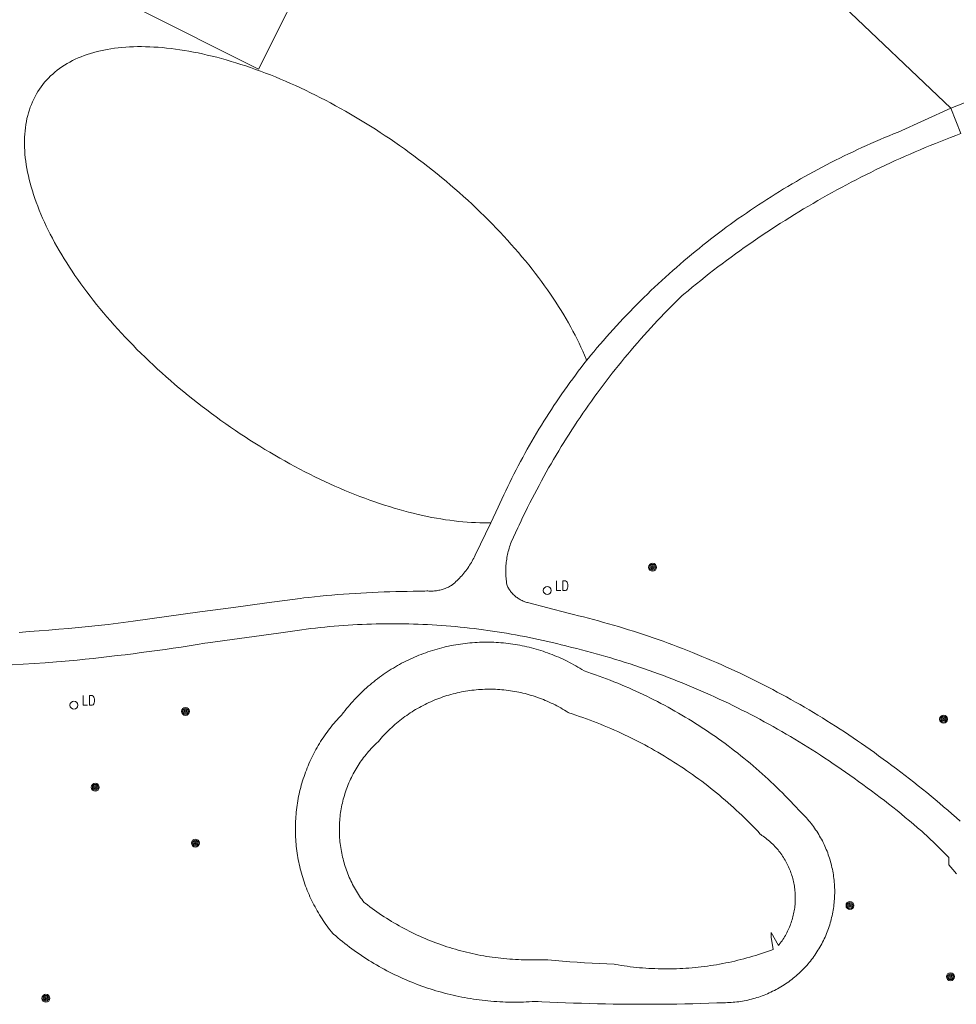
# Model space of a CAD drawing. Header units: metres. Extents: x 138165 to 154469, y 480134 to 494189.
# Tile 495 of 656: x 145980 to 146039, y 487652 to 487714. Entities that reach past the tile are written whole.
import ezdxf

# ---------------------------------------------------------------- set-up
doc = ezdxf.new("R2010")
doc.units = ezdxf.units.M
doc.header["$LTSCALE"] = 0.001
doc.header["$MEASUREMENT"] = 0
doc.layers.add('TOP-L-topo objecten punt', color=7, linetype='Continuous', lineweight=0)
doc.layers.add('TOP-L-topo objecten vlak', color=7, linetype='Continuous', lineweight=0)
doc.styles.add('Style-STANDARD', font='STANDARD.shx')

# ---------------------------------------------------------------- blocks, each defined once
blk = doc.blocks.new('24')
at = {"layer": 'TOP-L-topo objecten punt', "color": 7, "linetype": 'Continuous', "lineweight": 0}
for radius in [0.025, 0.0182, 0.0115, 0.005]:
    blk.add_circle((0, 0), radius, dxfattribs=at)
blk = doc.blocks.new('121')
at = {"layer": 'TOP-L-topo objecten punt', "color": 7, "linetype": 'Continuous', "lineweight": 0}
blk.add_circle((0, 0), 0.025, dxfattribs=at)
at = {"layer": 'TOP-L-topo objecten punt', "color": 7, "linetype": 'Continuous', "lineweight": 0, "style": 'Style-STANDARD'}
blk.add_text('LD', height=0.06, dxfattribs=at).set_placement((0.0483, 0))

msp = doc.modelspace()

# ---------------------------------------------------------------- linework, layer by layer
at = {"layer": 'TOP-L-topo objecten vlak', "flags": 128}
for points in [[(146038.932, 487708.617), (146031.757, 487715.442), (145992.823, 487816.481), (145994.929, 487819.493), (146000.458, 487823.86), (146002.043, 487824.594)], [(145977.759, 487737.791), (145971.335, 487741.015), (145964.157, 487726.716), (145995.318, 487711.074), (146002.496, 487725.374), (145984.552, 487734.381)], [(146009.94, 487682.491), (146009.758, 487682.487), (146009.505, 487682.486), (146009.248, 487682.489), (146008.988, 487682.497), (146008.725, 487682.509), (146008.459, 487682.527), (146008.19, 487682.548), (146007.919, 487682.574), (146007.644, 487682.605), (146007.367, 487682.641), (146007.087, 487682.68), (146006.804, 487682.725), (146006.519, 487682.773), (146006.232, 487682.827), (146005.942, 487682.885), (146005.65, 487682.947), (146005.357, 487683.013), (146005.061, 487683.084), (146004.763, 487683.16), (146004.463, 487683.24), (146004.161, 487683.324), (146003.858, 487683.412), (146003.554, 487683.505), (146003.247, 487683.602), (146002.94, 487683.703), (146002.631, 487683.809), (146002.321, 487683.919), (146002.01, 487684.032), (146001.698, 487684.15), (146001.385, 487684.272), (146001.071, 487684.398), (146000.756, 487684.528), (146000.441, 487684.662), (146000.125, 487684.8), (145999.809, 487684.941), (145999.493, 487685.087), (145999.176, 487685.236), (145998.859, 487685.389), (145998.542, 487685.546), (145998.225, 487685.706), (145997.909, 487685.87), (145997.592, 487686.037), (145997.276, 487686.208), (145996.96, 487686.383), (145996.645, 487686.56), (145996.331, 487686.741), (145996.017, 487686.926), (145995.704, 487687.113), (145995.392, 487687.304), (145995.081, 487687.498), (145994.771, 487687.695), (145994.463, 487687.895), (145994.155, 487688.097), (145993.849, 487688.303), (145993.545, 487688.511), (145993.242, 487688.723), (145992.94, 487688.937), (145992.641, 487689.153), (145992.343, 487689.372), (145992.048, 487689.593), (145991.754, 487689.817), (145991.462, 487690.044), (145991.173, 487690.272), (145990.886, 487690.503), (145990.601, 487690.735), (145990.319, 487690.97), (145990.039, 487691.207), (145989.762, 487691.446), (145989.488, 487691.687), (145989.217, 487691.929), (145988.948, 487692.173), (145988.683, 487692.419), (145988.42, 487692.666), (145988.161, 487692.915), (145987.904, 487693.165), (145987.652, 487693.416), (145987.402, 487693.669), (145987.156, 487693.923), (145986.913, 487694.178), (145986.675, 487694.433), (145986.439, 487694.69), (145986.208, 487694.948), (145985.98, 487695.206), (145985.756, 487695.466), (145985.536, 487695.725), (145985.32, 487695.986), (145985.109, 487696.247), (145984.901, 487696.508), (145984.698, 487696.769), (145984.498, 487697.031), (145984.304, 487697.293), (145984.113, 487697.555), (145983.927, 487697.816), (145983.746, 487698.078), (145983.569, 487698.34), (145983.397, 487698.601), (145983.229, 487698.862), (145983.066, 487699.123), (145982.908, 487699.383), (145982.754, 487699.642), (145982.606, 487699.901), (145982.462, 487700.159), (145982.324, 487700.416), (145982.19, 487700.673), (145982.062, 487700.928), (145981.938, 487701.183), (145981.82, 487701.436), (145981.707, 487701.688), (145981.598, 487701.939), (145981.496, 487702.188), (145981.398, 487702.436), (145981.306, 487702.683), (145981.219, 487702.928), (145981.137, 487703.171), (145981.061, 487703.412), (145980.99, 487703.652), (145980.924, 487703.89), (145980.864, 487704.126), (145980.809, 487704.36), (145980.76, 487704.591), (145980.716, 487704.821), (145980.678, 487705.048), (145980.645, 487705.273), (145980.618, 487705.496), (145980.596, 487705.716), (145980.58, 487705.934), (145980.569, 487706.149), (145980.564, 487706.362), (145980.564, 487706.572), (145980.57, 487706.779), (145980.582, 487706.983), (145980.599, 487707.184), (145980.621, 487707.383), (145980.649, 487707.578), (145980.683, 487707.771), (145980.722, 487707.96), (145980.766, 487708.146), (145980.816, 487708.329), (145980.871, 487708.508), (145980.932, 487708.684), (145980.998, 487708.857), (145981.07, 487709.026), (145981.147, 487709.192), (145981.229, 487709.354), (145981.317, 487709.512), (145981.41, 487709.667), (145981.508, 487709.818), (145981.612, 487709.966), (145981.72, 487710.109), (145981.834, 487710.249), (145981.953, 487710.385), (145982.077, 487710.517), (145982.207, 487710.645), (145982.341, 487710.769), (145982.48, 487710.889), (145982.624, 487711.005), (145982.773, 487711.116), (145982.927, 487711.224), (145983.086, 487711.327), (145983.25, 487711.427), (145983.418, 487711.522), (145983.591, 487711.612), (145983.768, 487711.699), (145983.95, 487711.781), (145984.137, 487711.858), (145984.328, 487711.932), (145984.523, 487712.001), (145984.723, 487712.065), (145984.927, 487712.125), (145985.135, 487712.181), (145985.347, 487712.232), (145985.564, 487712.278), (145985.784, 487712.321), (145986.008, 487712.358), (145986.236, 487712.391), (145986.468, 487712.42), (145986.704, 487712.444), (145986.944, 487712.463), (145987.187, 487712.478), (145987.433, 487712.488), (145987.683, 487712.494), (145987.936, 487712.495), (145988.193, 487712.492), (145988.453, 487712.484), (145988.716, 487712.471), (145988.981, 487712.454), (145989.25, 487712.433), (145989.522, 487712.406), (145989.797, 487712.376), (145990.074, 487712.34), (145990.354, 487712.3), (145990.637, 487712.256), (145990.922, 487712.207), (145991.209, 487712.154), (145991.499, 487712.096), (145991.79, 487712.034), (145992.084, 487711.967), (145992.38, 487711.896), (145992.678, 487711.821), (145992.978, 487711.741), (145993.279, 487711.657), (145993.583, 487711.568), (145993.887, 487711.476), (145994.193, 487711.379), (145994.501, 487711.277), (145994.81, 487711.172), (145995.12, 487711.062), (145995.431, 487710.948), (145995.743, 487710.831), (145996.056, 487710.709), (145996.37, 487710.583), (145996.685, 487710.453), (145997, 487710.319), (145997.316, 487710.181), (145997.632, 487710.04), (145997.948, 487709.894), (145998.265, 487709.745), (145998.582, 487709.592), (145998.899, 487709.435), (145999.215, 487709.275), (145999.532, 487709.111), (145999.849, 487708.943), (146000.165, 487708.773), (146000.48, 487708.598), (146000.795, 487708.42), (146001.11, 487708.239), (146001.424, 487708.055), (146001.737, 487707.867), (146002.049, 487707.677), (146002.36, 487707.483), (146002.67, 487707.286), (146002.978, 487707.086), (146003.286, 487706.883), (146003.592, 487706.678), (146003.896, 487706.469), (146004.199, 487706.258), (146004.5, 487706.044), (146004.8, 487705.828), (146005.098, 487705.609), (146005.393, 487705.387), (146005.687, 487705.163), (146005.979, 487704.937), (146006.268, 487704.709), (146006.555, 487704.478), (146006.84, 487704.245), (146007.122, 487704.01), (146007.401, 487703.774), (146007.678, 487703.535), (146007.953, 487703.294), (146008.224, 487703.052), (146008.493, 487702.808), (146008.758, 487702.562), (146009.021, 487702.315), (146009.28, 487702.066), (146009.536, 487701.816), (146009.789, 487701.565), (146010.039, 487701.312), (146010.285, 487701.058), (146010.527, 487700.803), (146010.766, 487700.547), (146011.002, 487700.29), (146011.233, 487700.033), (146011.461, 487699.774), (146011.685, 487699.515), (146011.905, 487699.255), (146012.12, 487698.995), (146012.332, 487698.734), (146012.54, 487698.473), (146012.743, 487698.212), (146012.942, 487697.95), (146013.137, 487697.688), (146013.328, 487697.426), (146013.514, 487697.164), (146013.695, 487696.903), (146013.872, 487696.641), (146014.044, 487696.38), (146014.212, 487696.119), (146014.375, 487695.858), (146014.533, 487695.598), (146014.686, 487695.339), (146014.835, 487695.08), (146014.978, 487694.822), (146015.117, 487694.564), (146015.251, 487694.308), (146015.379, 487694.053), (146015.503, 487693.798), (146015.621, 487693.545), (146015.734, 487693.293), (146015.842, 487693.042), (146015.945, 487692.793), (146015.977, 487692.711)], [(146044.728, 487710.891), (146038.932, 487708.617)], [(146038.932, 487708.617), (146035.609, 487707.109), (146035.321, 487706.994), (146035.033, 487706.877), (146034.747, 487706.758), (146034.461, 487706.637), (146034.176, 487706.514), (146033.891, 487706.39), (146033.608, 487706.264), (146033.325, 487706.136), (146033.043, 487706.006), (146032.762, 487705.874), (146032.482, 487705.741), (146032.203, 487705.605), (146031.924, 487705.468), (146031.647, 487705.329), (146031.37, 487705.188), (146031.094, 487705.046), (146030.82, 487704.902), (146030.546, 487704.756), (146030.273, 487704.608), (146030.001, 487704.458), (146029.73, 487704.307), (146029.46, 487704.154), (146029.191, 487703.999), (146028.923, 487703.843), (146028.656, 487703.685), (146028.39, 487703.525), (146028.125, 487703.363), (146027.861, 487703.2), (146027.598, 487703.035), (146027.336, 487702.868), (146027.076, 487702.699), (146026.816, 487702.529), (146026.558, 487702.357), (146026.3, 487702.184), (146026.044, 487702.009), (146025.789, 487701.832), (146025.535, 487701.654), (146025.282, 487701.474), (146025.03, 487701.292), (146024.78, 487701.109), (146024.531, 487700.924), (146024.282, 487700.738), (146023.79, 487700.36), (146023.545, 487700.169), (146023.302, 487699.976), (146023.06, 487699.781), (146022.82, 487699.586), (146022.58, 487699.388), (146022.342, 487699.189), (146022.105, 487698.989), (146021.869, 487698.786), (146021.635, 487698.583), (146021.402, 487698.378), (146021.171, 487698.171), (146020.94, 487697.963), (146020.711, 487697.754), (146020.484, 487697.543), (146020.258, 487697.33), (146020.033, 487697.116), (146019.809, 487696.901), (146019.587, 487696.684), (146019.366, 487696.466), (146019.147, 487696.246), (146018.929, 487696.025), (146018.713, 487695.803), (146018.498, 487695.579), (146018.284, 487695.354), (146018.072, 487695.127), (146017.862, 487694.899), (146017.653, 487694.67), (146017.445, 487694.439), (146017.239, 487694.207), (146017.034, 487693.974), (146016.831, 487693.739), (146016.629, 487693.503), (146016.429, 487693.266), (146016.231, 487693.027), (146016.175, 487692.96), (146015.992, 487692.73), (146015.977, 487692.711)], [(146039.551, 487707.012), (146038.932, 487708.617)], [(146039.515, 487663.675), (146039.256, 487663.906), (146038.996, 487664.135), (146038.734, 487664.363), (146038.471, 487664.589), (146038.206, 487664.814), (146037.941, 487665.037), (146037.674, 487665.259), (146037.405, 487665.479), (146037.136, 487665.698), (146036.865, 487665.915), (146036.593, 487666.131), (146036.32, 487666.345), (146036.045, 487666.557), (146035.77, 487666.768), (146035.493, 487666.977), (146035.215, 487667.185), (146034.935, 487667.391), (146034.655, 487667.595), (146034.373, 487667.803), (146034.107, 487667.996), (146033.841, 487668.187), (146033.573, 487668.377), (146033.304, 487668.565), (146033.034, 487668.751), (146032.763, 487668.936), (146032.49, 487669.119), (146032.217, 487669.301), (146031.943, 487669.48), (146031.667, 487669.659), (146031.39, 487669.835), (146031.112, 487670.01), (146030.834, 487670.183), (146030.554, 487670.354), (146030.273, 487670.524), (146029.991, 487670.692), (146029.708, 487670.858), (146029.424, 487671.022), (146029.139, 487671.185), (146028.853, 487671.346), (146028.566, 487671.505), (146028.278, 487671.663), (146027.989, 487671.818), (146027.7, 487671.972), (146027.409, 487672.125), (146027.117, 487672.275), (146026.825, 487672.424), (146026.237, 487672.716), (146025.942, 487672.859), (146025.646, 487673), (146025.349, 487673.14), (146025.051, 487673.278), (146024.752, 487673.414), (146024.453, 487673.548), (146024.152, 487673.68), (146023.851, 487673.811), (146023.55, 487673.94), (146023.247, 487674.066), (146022.943, 487674.192), (146022.639, 487674.315), (146022.334, 487674.436), (146022.029, 487674.555), (146021.722, 487674.673), (146021.415, 487674.789), (146021.108, 487674.903), (146020.799, 487675.015), (146020.49, 487675.125), (146020.18, 487675.233), (146019.87, 487675.339), (146019.559, 487675.444), (146019.247, 487675.546), (146018.935, 487675.647), (146018.622, 487675.745), (146018.308, 487675.842), (146017.994, 487675.937), (146017.679, 487676.03), (146017.364, 487676.121), (146017.048, 487676.21), (146016.732, 487676.297), (146016.415, 487676.383), (146016.097, 487676.466), (146015.78, 487676.547), (146015.461, 487676.627), (146015.142, 487676.704), (146014.823, 487676.78), (146012.252, 487677.457), (146012.216, 487677.467), (146012.156, 487677.485), (146012.096, 487677.505), (146012.037, 487677.527), (146011.979, 487677.551), (146011.922, 487677.577), (146011.865, 487677.604), (146011.81, 487677.633), (146011.755, 487677.664), (146011.701, 487677.697), (146011.649, 487677.732), (146011.597, 487677.768), (146011.547, 487677.805), (146011.498, 487677.845), (146011.45, 487677.886), (146011.404, 487677.928), (146011.359, 487677.972), (146011.315, 487678.017), (146011.273, 487678.064), (146011.232, 487678.111), (146011.193, 487678.161), (146011.155, 487678.211), (146011.119, 487678.263), (146011.085, 487678.315), (146011.052, 487678.369), (146011.021, 487678.424), (146010.992, 487678.479), (146010.965, 487678.536), (146010.953, 487678.604), (146010.937, 487678.702), (146010.924, 487678.801), (146010.912, 487678.9), (146010.902, 487679), (146010.895, 487679.099), (146010.889, 487679.199), (146010.885, 487679.299), (146010.884, 487679.399), (146010.884, 487679.499), (146010.886, 487679.599), (146010.89, 487679.698), (146010.897, 487679.798), (146010.905, 487679.898), (146010.915, 487679.997), (146010.928, 487680.096), (146010.942, 487680.195), (146010.958, 487680.294), (146010.976, 487680.392), (146010.996, 487680.49), (146011.018, 487680.587), (146011.042, 487680.684), (146011.068, 487680.781), (146011.096, 487680.876), (146011.126, 487680.972), (146011.158, 487681.067), (146011.192, 487681.161), (146011.227, 487681.254), (146011.652, 487682.175), (146011.722, 487682.327), (146011.855, 487682.61), (146011.901, 487682.708), (146011.989, 487682.892), (146012.125, 487683.174), (146012.263, 487683.454), (146012.403, 487683.734), (146012.545, 487684.013), (146012.688, 487684.291), (146012.833, 487684.568), (146012.98, 487684.844), (146013.129, 487685.119), (146013.279, 487685.393), (146013.431, 487685.666), (146013.585, 487685.939), (146013.741, 487686.21), (146013.898, 487686.48), (146014.057, 487686.749), (146014.218, 487687.017), (146014.38, 487687.285), (146014.545, 487687.551), (146014.71, 487687.816), (146014.878, 487688.08), (146015.047, 487688.343), (146015.218, 487688.604), (146015.391, 487688.865), (146015.565, 487689.125), (146015.741, 487689.383), (146015.919, 487689.641), (146016.098, 487689.897), (146016.279, 487690.152), (146016.462, 487690.406), (146016.628, 487690.635), (146016.646, 487690.659), (146016.831, 487690.91), (146017.019, 487691.16), (146017.208, 487691.41), (146017.398, 487691.657), (146017.59, 487691.904), (146017.784, 487692.15), (146017.979, 487692.394), (146018.176, 487692.637), (146018.375, 487692.879), (146018.574, 487693.119), (146018.776, 487693.358), (146018.979, 487693.596), (146019.183, 487693.833), (146019.389, 487694.068), (146019.597, 487694.302), (146019.806, 487694.534), (146020.016, 487694.766), (146020.228, 487694.996), (146020.442, 487695.224), (146020.657, 487695.451), (146020.873, 487695.677), (146021.091, 487695.901), (146021.31, 487696.124), (146021.531, 487696.346), (146021.753, 487696.566), (146021.976, 487696.785), (146022.104, 487696.893), (146022.368, 487697.112), (146022.633, 487697.331), (146022.9, 487697.547), (146023.168, 487697.763), (146023.437, 487697.976), (146023.707, 487698.188), (146023.978, 487698.399), (146024.251, 487698.608), (146024.525, 487698.815), (146024.8, 487699.021), (146025.077, 487699.225), (146025.354, 487699.427), (146025.633, 487699.628), (146025.913, 487699.828), (146026.194, 487700.025), (146026.476, 487700.221), (146026.759, 487700.416), (146027.043, 487700.608), (146027.329, 487700.799), (146027.616, 487700.989), (146027.903, 487701.176), (146028.192, 487701.362), (146028.482, 487701.547), (146028.773, 487701.729), (146029.065, 487701.91), (146029.358, 487702.089), (146029.652, 487702.267), (146029.947, 487702.443), (146030.244, 487702.617), (146030.541, 487702.789), (146030.839, 487702.96), (146031.138, 487703.129), (146031.438, 487703.296), (146031.739, 487703.461), (146032.041, 487703.625), (146032.344, 487703.787), (146032.648, 487703.947), (146032.953, 487704.105), (146033.259, 487704.262), (146033.566, 487704.417), (146033.873, 487704.57), (146034.182, 487704.721), (146034.491, 487704.87), (146034.801, 487705.018), (146035.112, 487705.164), (146035.424, 487705.308), (146035.737, 487705.45), (146036.051, 487705.59), (146036.365, 487705.728), (146036.68, 487705.865), (146036.996, 487706), (146037.313, 487706.133), (146037.63, 487706.264), (146037.949, 487706.393), (146038.268, 487706.521), (146038.587, 487706.646), (146038.908, 487706.77), (146039.229, 487706.892), (146039.551, 487707.012)], [(146015.977, 487692.711), (146015.811, 487692.498), (146015.631, 487692.266), (146015.453, 487692.032), (146015.276, 487691.796), (146015.101, 487691.56), (146014.928, 487691.323), (146014.756, 487691.084), (146014.586, 487690.844), (146014.418, 487690.603), (146014.251, 487690.361), (146014.086, 487690.118), (146013.922, 487689.873), (146013.76, 487689.628), (146013.6, 487689.381), (146013.442, 487689.133), (146013.285, 487688.885), (146013.13, 487688.635), (146012.976, 487688.384), (146012.825, 487688.132), (146012.675, 487687.879), (146012.526, 487687.625), (146012.38, 487687.37), (146012.235, 487687.114), (146012.092, 487686.857), (146011.951, 487686.599), (146011.811, 487686.341), (146011.673, 487686.081), (146011.537, 487685.82), (146011.403, 487685.559), (146011.271, 487685.296), (146011.14, 487685.033), (146011.011, 487684.768), (146010.884, 487684.503), (146010.759, 487684.237), (146010.635, 487683.97), (146010.514, 487683.702), (146010.409, 487683.468), (146009.94, 487682.491)], [(146009.94, 487682.491), (146008.957, 487680.44), (146008.912, 487680.347), (146008.866, 487680.254), (146008.818, 487680.162), (146008.768, 487680.072), (146008.716, 487679.982), (146008.663, 487679.893), (146008.608, 487679.806), (146008.551, 487679.719), (146008.493, 487679.634), (146008.433, 487679.549), (146008.371, 487679.466), (146008.308, 487679.384), (146008.243, 487679.304), (146008.177, 487679.224), (146008.109, 487679.146), (146008.039, 487679.069), (146007.968, 487678.994), (146007.896, 487678.92), (146007.822, 487678.847), (146007.747, 487678.776), (146007.671, 487678.706), (146007.593, 487678.638), (146007.517, 487678.574), (146007.457, 487678.537), (146007.396, 487678.501), (146007.334, 487678.467), (146007.271, 487678.435), (146007.207, 487678.405), (146007.142, 487678.376), (146007.076, 487678.349), (146007.01, 487678.325), (146006.943, 487678.302), (146006.876, 487678.281), (146006.808, 487678.262), (146006.739, 487678.244), (146006.67, 487678.229), (146006.6, 487678.216), (146006.531, 487678.205), (146006.46, 487678.195), (146006.39, 487678.188), (146006.32, 487678.183), (146006.249, 487678.179), (146006.178, 487678.178), (146006.107, 487678.178), (146006.037, 487678.181), (146005.966, 487678.186), (146005.919, 487678.19), (146005.78, 487678.169), (146005.414, 487678.169), (146005.048, 487678.167), (146004.682, 487678.162), (146004.316, 487678.156), (146003.95, 487678.148), (146003.584, 487678.138), (146003.219, 487678.126), (146002.853, 487678.111), (146002.487, 487678.095), (146002.122, 487678.077), (146001.756, 487678.057), (146001.391, 487678.035), (146001.026, 487678.01), (146000.661, 487677.984), (146000.296, 487677.956), (145999.931, 487677.926), (145999.567, 487677.894), (145999.202, 487677.86), (145998.838, 487677.823), (145998.474, 487677.785), (145998.162, 487677.751), (145997.934, 487677.714), (145995.83, 487677.432), (145993.726, 487677.149), (145991.622, 487676.864), (145989.519, 487676.576), (145987.416, 487676.287), (145985.83, 487676.067), (145985.209, 487676.005), (145984.588, 487675.945), (145983.967, 487675.886), (145983.346, 487675.83), (145982.724, 487675.776), (145982.102, 487675.724), (145981.48, 487675.673), (145980.858, 487675.625), (145980.236, 487675.579)], [(145979.78, 487673.523), (145980.479, 487673.568), (145981.177, 487673.615), (145981.876, 487673.664), (145982.574, 487673.715), (145982.879, 487673.738), (145983.384, 487673.785), (145983.889, 487673.834), (145984.394, 487673.885), (145984.899, 487673.938), (145985.403, 487673.993), (145985.907, 487674.05), (145986.411, 487674.11), (145986.915, 487674.171), (145987.418, 487674.234), (145987.921, 487674.299), (145988.424, 487674.366), (145988.927, 487674.434), (145989.429, 487674.505), (145989.932, 487674.578), (145990.433, 487674.653), (145990.935, 487674.73), (145991.436, 487674.809), (145991.937, 487674.89), (145992.115, 487674.919), (145996.574, 487675.519), (145996.864, 487675.567), (145997.155, 487675.613), (145997.446, 487675.657), (145997.737, 487675.699), (145998.029, 487675.739), (145998.321, 487675.777), (145998.613, 487675.813), (145998.905, 487675.847), (145999.198, 487675.879), (145999.49, 487675.909), (145999.783, 487675.937), (146000.077, 487675.963), (146000.37, 487675.987), (146000.663, 487676.009), (146000.957, 487676.029), (146001.251, 487676.047), (146001.545, 487676.063), (146001.838, 487676.078), (146002.133, 487676.09), (146002.427, 487676.1), (146002.721, 487676.108), (146003.015, 487676.114), (146003.309, 487676.118), (146003.604, 487676.12), (146003.898, 487676.12), (146004.192, 487676.118), (146004.486, 487676.114), (146004.781, 487676.109), (146005.075, 487676.101), (146005.369, 487676.091), (146005.663, 487676.079), (146005.957, 487676.065), (146006.251, 487676.049), (146006.545, 487676.031), (146006.838, 487676.011), (146007.132, 487675.989), (146007.425, 487675.966), (146007.718, 487675.94), (146008.011, 487675.912), (146008.304, 487675.882), (146008.597, 487675.85), (146008.889, 487675.816), (146009.181, 487675.781), (146009.473, 487675.743), (146009.764, 487675.703), (146010.056, 487675.661), (146010.347, 487675.618), (146010.638, 487675.572), (146010.928, 487675.524), (146011.218, 487675.474), (146011.508, 487675.423), (146011.797, 487675.369), (146012.086, 487675.314), (146012.375, 487675.256), (146012.663, 487675.197), (146012.951, 487675.135), (146013.238, 487675.072), (146013.525, 487675.007), (146013.812, 487674.939), (146014.098, 487674.87), (146014.383, 487674.799), (146014.668, 487674.726), (146014.736, 487674.708), (146015.045, 487674.633), (146015.354, 487674.557), (146015.662, 487674.479), (146015.97, 487674.398), (146016.277, 487674.316), (146016.584, 487674.232), (146016.89, 487674.145), (146017.195, 487674.057), (146017.5, 487673.967), (146017.805, 487673.875), (146018.109, 487673.782), (146018.412, 487673.686), (146018.714, 487673.588), (146019.016, 487673.489), (146019.318, 487673.387), (146019.619, 487673.284), (146019.919, 487673.179), (146020.218, 487673.071), (146020.517, 487672.962), (146020.815, 487672.852), (146021.112, 487672.739), (146021.409, 487672.624), (146021.705, 487672.508), (146022, 487672.389), (146022.294, 487672.269), (146022.588, 487672.147), (146022.881, 487672.023), (146023.173, 487671.898), (146023.464, 487671.77), (146023.755, 487671.641), (146024.045, 487671.509), (146024.333, 487671.376), (146024.621, 487671.242), (146024.909, 487671.105), (146025.195, 487670.966), (146025.48, 487670.826), (146025.765, 487670.684), (146026.048, 487670.54), (146026.331, 487670.395), (146026.613, 487670.247), (146026.894, 487670.098), (146027.174, 487669.947), (146027.453, 487669.794), (146027.731, 487669.64), (146028.008, 487669.484), (146028.284, 487669.326), (146028.559, 487669.166), (146028.833, 487669.005), (146029.106, 487668.842), (146029.378, 487668.677), (146029.649, 487668.511), (146029.919, 487668.342), (146030.187, 487668.172), (146030.455, 487668.001), (146030.722, 487667.828), (146030.987, 487667.653), (146031.252, 487667.476), (146031.515, 487667.298), (146031.732, 487667.149), (146032.011, 487666.959), (146032.289, 487666.768), (146032.566, 487666.574), (146032.841, 487666.38), (146033.116, 487666.183), (146033.389, 487665.985), (146033.661, 487665.785), (146033.932, 487665.584), (146034.202, 487665.381), (146034.47, 487665.177), (146034.738, 487664.971), (146035.004, 487664.763), (146035.269, 487664.554), (146035.532, 487664.343), (146035.795, 487664.131), (146036.056, 487663.917), (146036.315, 487663.701), (146036.574, 487663.484), (146036.831, 487663.266), (146037.087, 487663.046), (146037.111, 487663.025), (146037.934, 487662.255), (146038.787, 487661.395), (146038.798, 487660.927), (146039.041, 487660.641), (146039.282, 487660.353)], [(146004.227, 487653.843), (146004.396, 487653.767), (146004.566, 487653.692), (146004.737, 487653.619), (146004.909, 487653.548), (146005.082, 487653.479), (146005.255, 487653.411), (146005.429, 487653.346), (146005.603, 487653.282), (146005.779, 487653.221), (146005.955, 487653.161), (146006.131, 487653.103), (146006.308, 487653.047), (146006.486, 487652.993), (146006.664, 487652.94), (146006.843, 487652.89), (146007.023, 487652.842), (146007.203, 487652.795), (146007.383, 487652.751), (146007.564, 487652.708), (146007.746, 487652.668), (146007.927, 487652.629), (146008.109, 487652.592), (146008.292, 487652.558), (146008.475, 487652.525), (146008.658, 487652.494), (146008.842, 487652.465), (146009.026, 487652.438), (146009.21, 487652.414), (146009.394, 487652.391), (146009.579, 487652.37), (146009.764, 487652.351), (146009.949, 487652.334), (146010.134, 487652.319), (146010.32, 487652.306), (146010.505, 487652.295), (146010.691, 487652.286), (146010.877, 487652.279), (146011.062, 487652.274), (146011.248, 487652.271), (146011.434, 487652.271), (146011.62, 487652.272), (146011.806, 487652.275), (146011.992, 487652.28), (146012.177, 487652.287), (146012.363, 487652.296), (146012.548, 487652.307), (146012.734, 487652.32), (146012.918, 487652.314), (146013.15, 487652.301), (146013.651, 487652.277), (146014.152, 487652.254), (146014.653, 487652.233), (146015.154, 487652.214), (146015.655, 487652.197), (146016.157, 487652.183), (146016.658, 487652.17), (146017.159, 487652.159), (146017.661, 487652.15), (146018.162, 487652.143), (146018.664, 487652.139), (146019.165, 487652.136), (146019.667, 487652.135), (146020.168, 487652.136), (146020.67, 487652.139), (146021.171, 487652.145), (146021.672, 487652.152), (146022.174, 487652.161), (146022.675, 487652.172), (146023.176, 487652.185), (146023.678, 487652.201), (146024.179, 487652.218), (146024.68, 487652.237), (146024.735, 487652.238), (146024.853, 487652.241), (146024.971, 487652.246), (146025.089, 487652.253), (146025.207, 487652.262), (146025.325, 487652.273), (146025.443, 487652.286), (146025.56, 487652.301), (146025.677, 487652.318), (146025.794, 487652.337), (146025.91, 487652.357), (146026.026, 487652.38), (146026.141, 487652.405), (146026.257, 487652.432), (146026.371, 487652.461), (146026.486, 487652.491), (146026.599, 487652.524), (146026.712, 487652.558), (146026.825, 487652.595), (146026.937, 487652.633), (146027.048, 487652.673), (146027.158, 487652.715), (146027.268, 487652.759), (146027.377, 487652.805), (146027.485, 487652.853), (146027.593, 487652.902), (146027.699, 487652.953), (146027.805, 487653.006), (146027.91, 487653.061), (146028.013, 487653.118), (146028.116, 487653.176), (146028.218, 487653.236), (146028.319, 487653.298), (146028.419, 487653.361), (146028.517, 487653.426), (146028.615, 487653.493), (146028.711, 487653.562), (146028.807, 487653.632), (146028.901, 487653.703), (146028.993, 487653.777), (146029.085, 487653.852), (146029.175, 487653.928), (146029.264, 487654.006), (146029.352, 487654.085), (146029.438, 487654.166), (146029.523, 487654.248), (146029.607, 487654.332), (146029.689, 487654.417), (146029.769, 487654.504), (146029.848, 487654.591), (146029.926, 487654.681), (146030.002, 487654.771), (146030.077, 487654.863), (146030.15, 487654.956), (146030.221, 487655.05), (146030.291, 487655.145), (146030.359, 487655.242), (146030.426, 487655.34), (146030.491, 487655.438), (146030.554, 487655.538), (146030.616, 487655.639), (146030.675, 487655.741), (146030.733, 487655.844), (146030.79, 487655.948), (146030.844, 487656.053), (146030.897, 487656.159), (146030.948, 487656.266), (146030.997, 487656.373), (146031.045, 487656.481), (146031.09, 487656.591), (146031.134, 487656.7), (146031.176, 487656.811), (146031.215, 487656.922), (146031.253, 487657.034), (146031.29, 487657.147), (146031.324, 487657.26), (146031.356, 487657.374), (146031.386, 487657.488), (146031.415, 487657.603), (146031.441, 487657.718), (146031.466, 487657.834), (146031.489, 487657.95), (146031.509, 487658.066), (146031.528, 487658.183), (146031.544, 487658.3), (146031.559, 487658.417), (146031.572, 487658.535), (146031.583, 487658.653), (146031.591, 487658.77), (146031.598, 487658.888), (146031.603, 487659.007), (146031.605, 487659.125), (146031.606, 487659.243), (146031.605, 487659.361), (146031.601, 487659.479), (146031.596, 487659.598), (146031.589, 487659.716), (146031.58, 487659.833), (146031.568, 487659.951), (146031.555, 487660.069), (146031.54, 487660.186), (146031.523, 487660.303), (146031.503, 487660.419), (146031.482, 487660.536), (146031.459, 487660.652), (146031.434, 487660.767), (146031.407, 487660.882), (146031.378, 487660.997), (146031.347, 487661.111), (146031.314, 487661.225), (146031.28, 487661.338), (146031.243, 487661.45), (146031.204, 487661.562), (146031.164, 487661.673), (146031.122, 487661.783), (146031.077, 487661.893), (146031.031, 487662.002), (146030.983, 487662.11), (146030.934, 487662.217), (146030.882, 487662.324), (146030.829, 487662.429), (146030.774, 487662.534), (146030.717, 487662.638), (146030.658, 487662.74), (146030.598, 487662.842), (146030.536, 487662.943), (146030.472, 487663.042), (146030.407, 487663.141), (146030.34, 487663.238), (146030.271, 487663.334), (146030.201, 487663.429), (146030.129, 487663.523), (146030.056, 487663.616), (146029.981, 487663.707), (146029.904, 487663.797), (146029.826, 487663.886), (146029.746, 487663.974), (146029.665, 487664.06), (146029.583, 487664.144), (146029.499, 487664.228), (146029.414, 487664.31), (146029.327, 487664.39), (146029.181, 487664.55), (146029.01, 487664.734), (146028.838, 487664.916), (146028.664, 487665.098), (146028.489, 487665.278), (146028.313, 487665.456), (146028.135, 487665.633), (146027.955, 487665.809), (146027.774, 487665.983), (146027.592, 487666.156), (146027.409, 487666.327), (146027.224, 487666.497), (146027.038, 487666.665), (146026.85, 487666.832), (146026.661, 487666.998), (146026.471, 487667.161), (146026.28, 487667.324), (146026.087, 487667.485), (146025.893, 487667.644), (146025.697, 487667.802), (146025.501, 487667.958), (146025.303, 487668.112), (146025.104, 487668.265), (146024.904, 487668.417), (146024.702, 487668.567), (146024.5, 487668.715), (146024.296, 487668.861), (146024.091, 487669.006), (146023.885, 487669.15), (146023.677, 487669.291), (146023.469, 487669.431), (146023.26, 487669.57), (146023.049, 487669.706), (146022.837, 487669.841), (146022.625, 487669.975), (146022.411, 487670.106), (146022.196, 487670.236), (146021.98, 487670.364), (146021.763, 487670.491), (146021.545, 487670.616), (146021.327, 487670.739), (146021.107, 487670.86), (146020.886, 487670.979), (146020.664, 487671.097), (146020.442, 487671.213), (146020.218, 487671.327), (146019.994, 487671.44), (146019.768, 487671.55), (146019.542, 487671.659), (146019.315, 487671.766), (146019.087, 487671.871), (146018.858, 487671.975), (146018.628, 487672.076), (146018.398, 487672.176), (146018.167, 487672.274), (146017.935, 487672.37), (146017.702, 487672.464), (146017.469, 487672.556), (146017.235, 487672.647), (146017, 487672.735), (146016.764, 487672.822), (146016.528, 487672.907), (146016.291, 487672.99), (146016.053, 487673.071), (146015.815, 487673.15), (146015.682, 487673.235), (146015.554, 487673.314), (146015.424, 487673.391), (146015.294, 487673.467), (146015.163, 487673.54), (146015.03, 487673.613), (146014.897, 487673.683), (146014.763, 487673.752), (146014.628, 487673.818), (146014.492, 487673.883), (146014.355, 487673.947), (146014.218, 487674.008), (146014.08, 487674.067), (146013.94, 487674.125), (146013.8, 487674.181), (146013.66, 487674.235), (146013.518, 487674.287), (146013.376, 487674.337), (146013.234, 487674.386), (146013.09, 487674.432), (146012.947, 487674.477), (146012.802, 487674.519), (146012.657, 487674.56), (146012.511, 487674.599), (146012.365, 487674.636), (146012.219, 487674.67), (146012.072, 487674.703), (146011.924, 487674.734), (146011.777, 487674.763), (146011.628, 487674.79), (146011.48, 487674.816), (146011.331, 487674.839), (146011.182, 487674.86), (146011.032, 487674.879), (146010.883, 487674.896), (146010.733, 487674.911), (146010.583, 487674.924), (146010.433, 487674.936), (146010.282, 487674.945), (146010.132, 487674.952), (146009.981, 487674.957), (146009.831, 487674.96), (146009.68, 487674.962), (146009.529, 487674.961), (146009.379, 487674.958), (146009.228, 487674.953), (146009.078, 487674.947), (146008.927, 487674.938), (146008.777, 487674.927), (146008.627, 487674.914), (146008.477, 487674.899), (146008.327, 487674.883), (146008.178, 487674.864), (146008.028, 487674.843), (146007.88, 487674.821), (146007.731, 487674.796), (146007.583, 487674.769), (146007.435, 487674.741), (146007.287, 487674.71), (146007.14, 487674.677), (146006.994, 487674.643), (146006.847, 487674.607), (146006.702, 487674.568), (146006.557, 487674.528), (146006.412, 487674.486), (146006.268, 487674.442), (146006.124, 487674.396), (146005.982, 487674.348), (146005.839, 487674.298), (146005.698, 487674.246), (146005.557, 487674.192), (146005.417, 487674.137), (146005.278, 487674.08), (146005.139, 487674.021), (146005.002, 487673.96), (146004.865, 487673.897), (146004.729, 487673.832), (146004.593, 487673.766), (146004.459, 487673.697), (146004.326, 487673.627), (146004.193, 487673.556), (146004.062, 487673.482), (146003.931, 487673.407), (146003.802, 487673.33), (146003.673, 487673.251), (146003.546, 487673.171), (146003.419, 487673.089), (146003.294, 487673.005), (146003.17, 487672.92), (146003.047, 487672.833), (146002.925, 487672.744), (146002.805, 487672.654), (146002.685, 487672.562), (146002.567, 487672.468), (146002.45, 487672.373), (146002.335, 487672.277), (146002.22, 487672.179), (146002.107, 487672.079), (146001.996, 487671.978), (146001.885, 487671.876), (146001.776, 487671.772), (146001.669, 487671.666), (146001.562, 487671.559), (146001.458, 487671.451), (146001.354, 487671.341), (146001.252, 487671.23), (146001.152, 487671.118), (146001.053, 487671.004), (146000.956, 487670.889), (146000.86, 487670.773), (146000.766, 487670.656), (146000.673, 487670.537), (146000.582, 487670.417), (146000.555, 487670.389), (146000.456, 487670.285), (146000.357, 487670.18), (146000.261, 487670.074), (146000.166, 487669.966), (146000.072, 487669.856), (145999.98, 487669.746), (145999.89, 487669.634), (145999.801, 487669.521), (145999.713, 487669.407), (145999.628, 487669.291), (145999.543, 487669.174), (145999.461, 487669.057), (145999.38, 487668.938), (145999.301, 487668.818), (145999.223, 487668.696), (145999.147, 487668.574), (145999.073, 487668.451), (145999.001, 487668.327), (145998.93, 487668.201), (145998.861, 487668.075), (145998.794, 487667.948), (145998.729, 487667.82), (145998.665, 487667.691), (145998.603, 487667.561), (145998.543, 487667.43), (145998.485, 487667.298), (145998.429, 487667.166), (145998.374, 487667.033), (145998.322, 487666.899), (145998.271, 487666.764), (145998.222, 487666.629), (145998.175, 487666.493), (145998.13, 487666.356), (145998.087, 487666.219), (145998.045, 487666.081), (145998.006, 487665.943), (145997.968, 487665.804), (145997.933, 487665.665), (145997.899, 487665.525), (145997.868, 487665.384), (145997.838, 487665.244), (145997.81, 487665.103), (145997.785, 487664.961), (145997.761, 487664.819), (145997.739, 487664.677), (145997.719, 487664.534), (145997.701, 487664.392), (145997.685, 487664.249), (145997.672, 487664.106), (145997.66, 487663.962), (145997.65, 487663.819), (145997.642, 487663.675), (145997.636, 487663.531), (145997.632, 487663.387), (145997.63, 487663.244), (145997.63, 487663.1), (145997.632, 487662.956), (145997.637, 487662.812), (145997.643, 487662.668), (145997.651, 487662.525), (145997.661, 487662.381), (145997.673, 487662.238), (145997.687, 487662.095), (145997.703, 487661.952), (145997.721, 487661.809), (145997.741, 487661.666), (145997.763, 487661.524), (145997.787, 487661.382), (145997.813, 487661.241), (145997.841, 487661.1), (145997.871, 487660.959), (145997.903, 487660.819), (145997.937, 487660.679), (145997.972, 487660.54), (145998.01, 487660.401), (145998.05, 487660.262), (145998.091, 487660.125), (145998.135, 487659.988), (145998.18, 487659.851), (145998.227, 487659.715), (145998.276, 487659.58), (145998.327, 487659.445), (145998.38, 487659.312), (145998.435, 487659.179), (145998.491, 487659.046), (145998.55, 487658.915), (145998.61, 487658.784), (145998.672, 487658.654), (145998.736, 487658.525), (145998.801, 487658.397), (145998.869, 487658.27), (145998.938, 487658.144), (145999.009, 487658.019), (145999.081, 487657.895), (145999.155, 487657.771), (145999.232, 487657.649), (145999.309, 487657.528), (145999.389, 487657.408), (145999.47, 487657.289), (145999.552, 487657.172), (145999.637, 487657.055), (145999.723, 487656.94), (145999.81, 487656.826), (145999.899, 487656.713), (145999.99, 487656.601), (146000.032, 487656.564), (146000.172, 487656.442), (146000.314, 487656.322), (146000.456, 487656.203), (146000.601, 487656.086), (146000.746, 487655.97), (146000.893, 487655.856), (146001.041, 487655.743), (146001.19, 487655.632), (146001.34, 487655.523), (146001.491, 487655.415), (146001.644, 487655.309), (146001.798, 487655.205), (146001.952, 487655.102), (146002.108, 487655.001), (146002.265, 487654.901), (146002.423, 487654.804), (146002.583, 487654.708), (146002.743, 487654.613), (146002.904, 487654.521), (146003.066, 487654.43), (146003.229, 487654.341), (146003.393, 487654.253), (146003.558, 487654.168), (146003.724, 487654.084), (146003.891, 487654.002), (146004.058, 487653.922), (146004.227, 487653.843)], [(146005.639, 487656.35), (146005.471, 487656.425), (146005.305, 487656.501), (146005.139, 487656.579), (146004.973, 487656.659), (146004.809, 487656.741), (146004.646, 487656.825), (146004.483, 487656.91), (146004.322, 487656.997), (146004.161, 487657.086), (146004.002, 487657.176), (146003.843, 487657.269), (146003.686, 487657.363), (146003.529, 487657.458), (146003.374, 487657.556), (146003.219, 487657.655), (146003.066, 487657.756), (146002.914, 487657.858), (146002.763, 487657.962), (146002.613, 487658.068), (146002.464, 487658.175), (146002.316, 487658.284), (146002.17, 487658.395), (146002.025, 487658.507), (146001.961, 487658.557), (146001.887, 487658.655), (146001.815, 487658.754), (146001.744, 487658.854), (146001.675, 487658.955), (146001.607, 487659.058), (146001.542, 487659.161), (146001.478, 487659.266), (146001.415, 487659.371), (146001.355, 487659.478), (146001.296, 487659.585), (146001.239, 487659.694), (146001.183, 487659.803), (146001.13, 487659.914), (146001.078, 487660.025), (146001.028, 487660.137), (146000.98, 487660.25), (146000.934, 487660.363), (146000.889, 487660.478), (146000.847, 487660.593), (146000.806, 487660.708), (146000.768, 487660.825), (146000.731, 487660.942), (146000.696, 487661.059), (146000.663, 487661.177), (146000.632, 487661.296), (146000.603, 487661.415), (146000.575, 487661.535), (146000.55, 487661.655), (146000.527, 487661.775), (146000.506, 487661.896), (146000.486, 487662.017), (146000.469, 487662.138), (146000.454, 487662.26), (146000.44, 487662.382), (146000.429, 487662.504), (146000.419, 487662.626), (146000.412, 487662.748), (146000.407, 487662.871), (146000.403, 487662.993), (146000.402, 487663.116), (146000.402, 487663.239), (146000.405, 487663.361), (146000.41, 487663.484), (146000.416, 487663.606), (146000.425, 487663.729), (146000.435, 487663.851), (146000.448, 487663.973), (146000.463, 487664.095), (146000.479, 487664.216), (146000.498, 487664.337), (146000.518, 487664.458), (146000.541, 487664.579), (146000.565, 487664.699), (146000.591, 487664.819), (146000.62, 487664.938), (146000.65, 487665.057), (146000.682, 487665.175), (146000.716, 487665.293), (146000.752, 487665.41), (146000.79, 487665.527), (146000.83, 487665.643), (146000.872, 487665.758), (146000.916, 487665.872), (146000.961, 487665.986), (146001.008, 487666.099), (146001.058, 487666.212), (146001.109, 487666.323), (146001.161, 487666.434), (146001.216, 487666.544), (146001.272, 487666.653), (146001.331, 487666.761), (146001.39, 487666.868), (146001.452, 487666.974), (146001.515, 487667.079), (146001.647, 487667.285), (146001.716, 487667.387), (146001.786, 487667.488), (146001.858, 487667.587), (146001.931, 487667.685), (146002.006, 487667.782), (146002.082, 487667.878), (146002.16, 487667.973), (146002.24, 487668.066), (146002.321, 487668.158), (146002.404, 487668.249), (146002.488, 487668.338), (146002.573, 487668.426), (146002.66, 487668.513), (146002.748, 487668.598), (146002.838, 487668.681), (146002.864, 487668.705), (146002.951, 487668.808), (146003.039, 487668.91), (146003.129, 487669.011), (146003.22, 487669.11), (146003.313, 487669.208), (146003.407, 487669.304), (146003.503, 487669.399), (146003.6, 487669.493), (146003.698, 487669.585), (146003.798, 487669.676), (146003.899, 487669.765), (146004.002, 487669.853), (146004.105, 487669.939), (146004.21, 487670.023), (146004.317, 487670.107), (146004.424, 487670.188), (146004.533, 487670.268), (146004.642, 487670.346), (146004.753, 487670.423), (146004.865, 487670.498), (146004.979, 487670.571), (146005.093, 487670.643), (146005.208, 487670.713), (146005.324, 487670.781), (146005.442, 487670.847), (146005.56, 487670.912), (146005.679, 487670.975), (146005.8, 487671.036), (146005.921, 487671.095), (146006.043, 487671.153), (146006.165, 487671.209), (146006.289, 487671.263), (146006.413, 487671.315), (146006.538, 487671.365), (146006.664, 487671.413), (146006.791, 487671.46), (146006.918, 487671.505), (146007.046, 487671.547), (146007.174, 487671.588), (146007.303, 487671.627), (146007.433, 487671.664), (146007.563, 487671.699), (146007.694, 487671.732), (146007.825, 487671.764), (146007.957, 487671.793), (146008.089, 487671.82), (146008.221, 487671.846), (146008.354, 487671.869), (146008.487, 487671.89), (146008.621, 487671.91), (146008.754, 487671.927), (146008.888, 487671.943), (146009.023, 487671.956), (146009.157, 487671.968), (146009.291, 487671.977), (146009.426, 487671.985), (146009.561, 487671.99), (146009.696, 487671.994), (146009.83, 487671.995), (146009.965, 487671.995), (146010.1, 487671.992), (146010.235, 487671.988), (146010.369, 487671.981), (146010.504, 487671.973), (146010.638, 487671.962), (146010.773, 487671.95), (146010.907, 487671.935), (146011.041, 487671.919), (146011.174, 487671.9), (146011.307, 487671.88), (146011.44, 487671.857), (146011.573, 487671.833), (146011.705, 487671.807), (146011.837, 487671.778), (146011.969, 487671.748), (146012.099, 487671.716), (146012.23, 487671.682), (146012.36, 487671.646), (146012.489, 487671.608), (146012.618, 487671.568), (146012.746, 487671.526), (146012.874, 487671.482), (146013.001, 487671.437), (146013.127, 487671.389), (146013.252, 487671.34), (146013.377, 487671.289), (146013.501, 487671.236), (146013.624, 487671.181), (146013.747, 487671.124), (146013.868, 487671.066), (146013.989, 487671.005), (146014.108, 487670.943), (146014.227, 487670.879), (146014.345, 487670.814), (146014.462, 487670.747), (146014.578, 487670.677), (146014.692, 487670.607), (146014.806, 487670.534), (146014.851, 487670.505), (146015.076, 487670.433), (146015.301, 487670.358), (146015.525, 487670.282), (146015.749, 487670.204), (146015.972, 487670.124), (146016.194, 487670.042), (146016.415, 487669.958), (146016.636, 487669.873), (146016.856, 487669.785), (146017.075, 487669.696), (146017.293, 487669.605), (146017.511, 487669.512), (146017.728, 487669.417), (146017.944, 487669.32), (146018.159, 487669.222), (146018.374, 487669.121), (146018.587, 487669.019), (146018.8, 487668.915), (146019.012, 487668.809), (146019.223, 487668.702), (146019.433, 487668.593), (146019.642, 487668.482), (146019.85, 487668.369), (146020.057, 487668.254), (146020.263, 487668.138), (146020.468, 487668.02), (146020.672, 487667.9), (146020.876, 487667.778), (146021.078, 487667.655), (146021.279, 487667.53), (146021.479, 487667.404), (146021.678, 487667.275), (146021.876, 487667.145), (146022.072, 487667.014), (146022.268, 487666.88), (146022.462, 487666.745), (146022.656, 487666.609), (146022.848, 487666.471), (146023.039, 487666.331), (146023.229, 487666.189), (146023.417, 487666.046), (146023.605, 487665.902), (146023.791, 487665.755), (146023.976, 487665.608), (146024.16, 487665.458), (146024.342, 487665.307), (146024.523, 487665.155), (146024.703, 487665.001), (146025.059, 487664.689), (146025.235, 487664.53), (146025.409, 487664.37), (146025.582, 487664.209), (146025.754, 487664.046), (146025.924, 487663.882), (146026.093, 487663.716), (146026.261, 487663.549), (146026.427, 487663.38), (146026.592, 487663.21), (146026.755, 487663.039), (146026.917, 487662.866), (146026.946, 487662.835), (146027.027, 487662.781), (146027.108, 487662.726), (146027.187, 487662.669), (146027.265, 487662.61), (146027.342, 487662.55), (146027.417, 487662.489), (146027.491, 487662.425), (146027.564, 487662.36), (146027.636, 487662.294), (146027.706, 487662.227), (146027.775, 487662.157), (146027.842, 487662.087), (146027.908, 487662.015), (146027.973, 487661.942), (146028.036, 487661.867), (146028.097, 487661.791), (146028.157, 487661.714), (146028.215, 487661.636), (146028.272, 487661.557), (146028.326, 487661.476), (146028.38, 487661.394), (146028.431, 487661.312), (146028.481, 487661.228), (146028.529, 487661.143), (146028.576, 487661.057), (146028.62, 487660.97), (146028.663, 487660.883), (146028.704, 487660.794), (146028.744, 487660.705), (146028.781, 487660.615), (146028.817, 487660.524), (146028.85, 487660.432), (146028.882, 487660.34), (146028.912, 487660.247), (146028.94, 487660.154), (146028.966, 487660.06), (146028.99, 487659.965), (146029.012, 487659.87), (146029.032, 487659.775), (146029.051, 487659.679), (146029.067, 487659.583), (146029.081, 487659.487), (146029.094, 487659.39), (146029.104, 487659.293), (146029.112, 487659.196), (146029.119, 487659.098), (146029.123, 487659.001), (146029.125, 487658.903), (146029.126, 487658.806), (146029.124, 487658.708), (146029.121, 487658.611), (146029.115, 487658.513), (146029.107, 487658.416), (146029.098, 487658.319), (146029.086, 487658.222), (146029.072, 487658.126), (146029.057, 487658.029), (146029.039, 487657.933), (146029.02, 487657.838), (146028.998, 487657.743), (146028.975, 487657.648), (146028.95, 487657.554), (146028.922, 487657.46), (146028.893, 487657.367), (146028.862, 487657.275), (146028.829, 487657.183), (146028.794, 487657.092), (146028.758, 487657.001), (146028.719, 487656.912), (146028.679, 487656.823), (146028.637, 487656.735), (146028.593, 487656.648), (146028.547, 487656.562), (146028.499, 487656.477), (146028.45, 487656.393), (146028.399, 487656.309), (146028.346, 487656.227), (146028.292, 487656.146), (146028.236, 487656.066), (146028.179, 487655.988), (146028.119, 487655.91), (146028.059, 487655.834), (146027.614, 487656.652), (146027.605, 487656.369), (146027.736, 487655.599), (146027.554, 487655.531), (146027.37, 487655.465), (146027.186, 487655.4), (146027.002, 487655.338), (146026.816, 487655.277), (146026.631, 487655.219), (146026.444, 487655.162), (146026.257, 487655.107), (146026.07, 487655.054), (146025.882, 487655.004), (146025.693, 487654.955), (146025.504, 487654.907), (146025.314, 487654.862), (146025.124, 487654.819), (146024.934, 487654.778), (146024.743, 487654.739), (146024.552, 487654.701), (146024.36, 487654.666), (146024.168, 487654.633), (146023.976, 487654.601), (146023.783, 487654.572), (146023.59, 487654.544), (146023.397, 487654.519), (146023.203, 487654.495), (146023.01, 487654.474), (146022.816, 487654.454), (146022.622, 487654.437), (146022.428, 487654.421), (146022.233, 487654.408), (146022.039, 487654.396), (146021.844, 487654.387), (146021.649, 487654.379), (146021.454, 487654.373), (146021.26, 487654.37), (146021.065, 487654.368), (146020.87, 487654.369), (146020.675, 487654.371), (146020.48, 487654.376), (146020.285, 487654.382), (146020.091, 487654.391), (146019.896, 487654.401), (146019.702, 487654.414), (146019.507, 487654.428), (146019.313, 487654.444), (146019.119, 487654.463), (146018.925, 487654.483), (146018.732, 487654.506), (146018.538, 487654.53), (146018.345, 487654.556), (146018.153, 487654.585), (146017.96, 487654.615), (146017.768, 487654.647), (146017.713, 487654.657), (146017.248, 487654.679), (146016.783, 487654.704), (146016.318, 487654.73), (146015.853, 487654.759), (146015.388, 487654.789), (146014.924, 487654.822), (146014.459, 487654.856), (146013.995, 487654.893), (146013.531, 487654.931), (146013.245, 487654.938), (146012.966, 487654.948), (146012.783, 487654.943), (146012.599, 487654.939), (146012.416, 487654.938), (146012.232, 487654.939), (146012.049, 487654.942), (146011.865, 487654.946), (146011.682, 487654.953), (146011.499, 487654.962), (146011.316, 487654.972), (146011.133, 487654.985), (146010.95, 487655), (146010.767, 487655.016), (146010.584, 487655.035), (146010.402, 487655.056), (146010.22, 487655.078), (146010.038, 487655.103), (146009.857, 487655.13), (146009.675, 487655.158), (146009.495, 487655.189), (146009.314, 487655.221), (146009.134, 487655.256), (146008.954, 487655.292), (146008.775, 487655.331), (146008.596, 487655.371), (146008.417, 487655.413), (146008.239, 487655.458), (146008.061, 487655.504), (146007.884, 487655.552), (146007.708, 487655.602), (146007.532, 487655.654), (146007.357, 487655.708), (146007.182, 487655.764), (146007.008, 487655.821), (146006.834, 487655.881), (146006.661, 487655.942), (146006.489, 487656.006), (146006.318, 487656.071), (146006.147, 487656.138), (146005.977, 487656.207), (146005.808, 487656.278), (146005.639, 487656.35)]]:
    msp.add_lwpolyline(points, dxfattribs=at)

# ---------------------------------------------------------------- block references
at = {"layer": 'TOP-L-topo objecten punt', "xscale": 10, "yscale": 10, "zscale": 10}
for name, p in [('24', (146020.137, 487679.682)), ('121', (146013.5, 487678.217)), ('121', (145983.68, 487670.988)), ('24', (145990.709, 487670.594)), ('24', (146038.469, 487670.108)), ('24', (145985.022, 487665.814)), ('24', (145991.335, 487662.298)), ('24', (146032.57, 487658.365)), ('24', (146038.9, 487653.872)), ('24', (145981.917, 487652.516))]:
    msp.add_blockref(name, p, dxfattribs=at)

doc.saveas('drawing.dxf')
